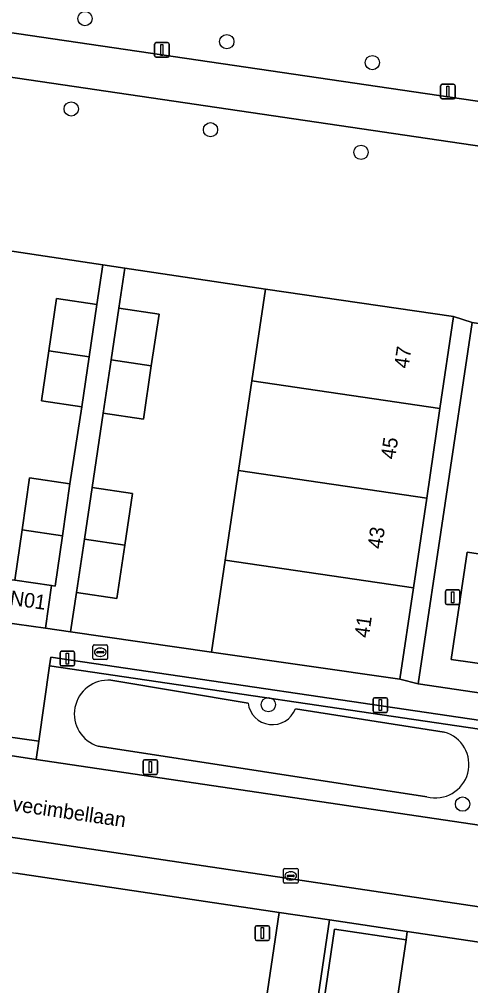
# Model space of a CAD drawing. Extents: x 164148 to 165261, y 382513 to 383432.
# Drawn here: x 164492.6 to 164523.5, y 383179.3 to 383245.5 of the extents above; entities that cross this region are included whole.
import ezdxf

# ---------------------------------------------------------------- set-up
doc = ezdxf.new("R2010")
doc.units = 0
for name, color, linetype in [('IMGEO_Boom', 7, 'Continuous'), ('IMGEO_Brandkraan', 7, 'Continuous'), ('IMGEO_Erf', 7, 'Continuous'), ('IMGEO_Fietspad_gesloten', 7, 'Continuous'), ('IMGEO_Greppel_droge_sloot', 7, 'Continuous'), ('IMGEO_Groenvoorziening', 7, 'Continuous'), ('IMGEO_Haag', 7, 'Continuous'), ('IMGEO_Kolk', 7, 'Continuous'), ('IMGEO_Lichtmast', 7, 'Continuous'), ('IMGEO_Muur', 7, 'Continuous'), ('IMGEO_Openbare_ruimte_label', 7, 'Continuous'), ('IMGEO_Pand', 7, 'Continuous'), ('IMGEO_Pand_nummerreeks', 7, 'Continuous'), ('IMGEO_Parkeervlak_open', 7, 'Continuous'), ('IMGEO_Rijbaan_lokaal_open', 7, 'Continuous'), ('IMGEO_Verkeersbordpaal', 7, 'Continuous'), ('IMGEO_Voetpad_gesloten', 7, 'Continuous'), ('IMGEO_Voetpad_open', 7, 'Continuous')]:
    doc.layers.add(name, color=color, linetype=linetype)

msp = doc.modelspace()

# ---------------------------------------------------------------- linework, layer by layer
at = {"layer": 'IMGEO_Boom'}
for centre in [(164497.109, 383245.502), (164506.797, 383243.923), (164516.747, 383242.489), (164496.169, 383239.32), (164505.687, 383237.896), (164515.974, 383236.352), (164509.641, 383198.563), (164522.913, 383191.759)]:
    msp.add_circle(centre, 0.489, dxfattribs=at)
at = {"layer": 'IMGEO_Brandkraan'}
for p, q in [((164497.657, 383201.722), (164497.657, 383202.574)), ((164497.732, 383202.648), (164498.584, 383202.648)), ((164498.145, 383202.428), (164498.17, 383202.428)), ((164498.658, 383202.574), (164498.658, 383201.722)), ((164498.584, 383201.648), (164497.732, 383201.648)), ((164497.916, 383202.142), (164497.916, 383202.154)), ((164498.354, 383202.105), (164497.956, 383202.105)), ((164497.959, 383202.191), (164498.357, 383202.191)), ((164498.168, 383201.868), (164498.143, 383201.868)), ((164498.4, 383202.154), (164498.4, 383202.142))]:
    msp.add_line(p, q, dxfattribs=at)
for points in [[(164497.657, 383201.722), (164497.657, 383202.574)], [(164497.732, 383202.648), (164498.584, 383202.648)], [(164498.658, 383202.574), (164498.658, 383201.722)], [(164498.584, 383201.648), (164497.732, 383201.648)]]:
    msp.add_lwpolyline(points, dxfattribs=at)
for centre, radius, start, end in [((164497.734, 383202.572), 0.0765, 91.55205, 178.44795), ((164497.734, 383202.572), 0.0765, 91.55205, 178.44795), ((164498.582, 383202.572), 0.0765, 1.55205, 88.44795), ((164498.582, 383202.572), 0.0765, 1.55205, 88.44795), ((164497.734, 383201.724), 0.0765, 181.55205, 268.44795), ((164497.734, 383201.724), 0.0765, 181.55205, 268.44795), ((164497.956, 383202.151), 0.0403, 85.87752, 175.75265), ((164497.953, 383202.141), 0.0366, 178.93798, 274.71019), ((164498.357, 383202.148), 0.043, 264.86636, 352.45326), ((164498.361, 383202.153), 0.0386, 1.73085, 96.63898), ((164498.582, 383201.724), 0.0765, 271.55205, 358.44795), ((164498.582, 383201.724), 0.0765, 271.55205, 358.44795)]:
    msp.add_arc(centre, radius, start, end, dxfattribs=at)
for centre, major_axis, ratio, start_param, end_param in [((164498.144, 383202.148), (-0.387, 0.002), 0.722429, 4.712389, 7.853982), ((164498.169, 383202.148), (-0.39, 0.002), 0.717154, 1.570796, 4.712389)]:
    msp.add_ellipse(centre, major_axis=major_axis, ratio=ratio, start_param=start_param, end_param=end_param, dxfattribs=at)
at = {"layer": 'IMGEO_Erf'}
for points in [[(164494.137, 383219.343), (164494.645, 383222.776), (164495.172, 383226.342), (164497.93, 383225.935), (164498.339, 383228.661), (164485.729, 383230.555), (164484.807, 383224.232), (164483.944, 383218.311), (164486.903, 383217.821), (164485.976, 383211.524), (164485.048, 383205.215), (164491.475, 383204.203), (164491.888, 383207.13), (164492.316, 383207.069), (164492.808, 383210.513), (164493.317, 383214.075), (164496.079, 383213.68), (164496.895, 383218.935)], [(164508.509, 383220.725), (164509.441, 383226.994), (164499.828, 383228.437), (164499.416, 383225.696), (164502.169, 383225.287), (164501.643, 383221.741), (164501.101, 383218.093), (164498.348, 383218.502), (164497.603, 383213.422), (164500.36, 383213.006), (164499.828, 383209.474), (164499.277, 383205.823), (164496.52, 383206.239), (164496.128, 383203.54), (164505.747, 383202.144), (164506.686, 383208.459), (164507.598, 383214.592)], [(164523.562, 383224.708), (164522.281, 383225.127), (164521.364, 383218.822), (164520.46, 383212.689), (164519.557, 383206.554), (164518.636, 383200.305), (164519.882, 383199.998)]]:
    msp.add_lwpolyline(points, close=True, dxfattribs=at)
msp.add_lwpolyline([(164553.746, 383177.932), (164540.017, 383179.939), (164519.135, 383183.048), (164519.048, 383182.465), (164517.895, 383174.707)], dxfattribs=at)
at = {"layer": 'IMGEO_Fietspad_gesloten'}
for points in [[(164412.392, 383256.302), (164410.253, 383256.618), (164363.243, 383263.551), (164361.319, 383263.835), (164322.847, 383269.509), (164297.994, 383273.175), (164298.515, 383270.074), (164322.366, 383266.481), (164324.331, 383266.264), (164405.939, 383254.161), (164407.972, 383253.915), (164472.414, 383244.404), (164474.369, 383244.09), (164540.938, 383234.279), (164542.964, 383233.969), (164588.572, 383227.202), (164590.192, 383226.957), (164594.42, 383226.319)], [(164593.829, 383229.46), (164588.82, 383230.206), (164587.504, 383230.395), (164581.38, 383231.31), (164530.74, 383238.876), (164528.693, 383239.15), (164524.55, 383239.761), (164471.929, 383247.522), (164469.921, 383247.818), (164412.392, 383256.302)]]:
    msp.add_lwpolyline(points, dxfattribs=at)
at = {"layer": 'IMGEO_Greppel_droge_sloot'}
for points in [[(164508.253, 383198.673), (164498.879, 383200.232)], [(164521.664, 383196.682), (164511.486, 383198.279)], [(164498.017, 383195.715), (164520.479, 383192.259)]]:
    msp.add_lwpolyline(points, dxfattribs=at)
for centre, radius, start, end in [((164498.694, 383197.927), 2.313, 85.40882, 252.98295), ((164509.917, 383198.869), 1.676, 186.70022, 339.40323), ((164521.057, 383194.474), 2.29, 255.36717, 74.6362)]:
    msp.add_arc(centre, radius, start, end, dxfattribs=at)
at = {"layer": 'IMGEO_Groenvoorziening'}
for points in [[(164530.556, 383251.332), (164525.253, 383252.095), (164527.632, 383268.277), (164524.124, 383268.791), (164521.721, 383253.116), (164476.605, 383259.774), (164478.889, 383275.465), (164475.77, 383275.927), (164471.929, 383247.522), (164524.55, 383239.761), (164528.693, 383239.15)], [(164540.938, 383234.279), (164474.369, 383244.09), (164473.784, 383239.878), (164475.752, 383239.581), (164474.664, 383231.95), (164475.847, 383231.993), (164485.729, 383230.555), (164498.339, 383228.661), (164499.828, 383228.437), (164509.441, 383226.994), (164522.281, 383225.127), (164523.562, 383224.708), (164525.491, 383224.423), (164530.235, 383223.716), (164536.41, 383222.814), (164541.102, 383222.137), (164541.721, 383225.968), (164539.787, 383226.205)], [(164526.327, 383197.159), (164494.769, 383201.802), (164494.684, 383201.208), (164526.238, 383196.566)], [(164526.238, 383196.566), (164494.684, 383201.208), (164493.949, 383196.067), (164493.77, 383194.815), (164525.275, 383190.131), (164525.45, 383191.3)], [(164509.556, 383155.009), (164510.019, 383154.941), (164514.153, 383183.206), (164519.048, 383182.465), (164519.135, 383183.048), (164513.815, 383183.84)], [(164510.019, 383154.941), (164514.861, 383154.235), (164515.497, 383158.557), (164516.695, 383166.636), (164517.895, 383174.707), (164519.048, 383182.465), (164514.153, 383183.206)]]:
    msp.add_lwpolyline(points, close=True, dxfattribs=at)
for points in [[(164498.879, 383200.232), (164508.253, 383198.673)], [(164511.486, 383198.279), (164521.664, 383196.682)], [(164520.479, 383192.259), (164498.017, 383195.715)], [(164492.441, 383154.698), (164494.054, 383165.655), (164493.459, 383165.742), (164494.111, 383169.655), (164497.732, 383169.088), (164497.639, 383168.449), (164501.839, 383167.764), (164501.914, 383168.278), (164506.54, 383167.546), (164505.591, 383161.535), (164504.784, 383161.653), (164504.121, 383157.056), (164506.288, 383156.657), (164510.374, 383184.352), (164492.391, 383187.03)]]:
    msp.add_lwpolyline(points, dxfattribs=at)
for centre, radius, start, end in [((164498.694, 383197.927), 2.313, 85.40882, 252.98295), ((164509.917, 383198.869), 1.676, 186.70022, 339.40323), ((164521.057, 383194.474), 2.29, 255.36717, 74.6362)]:
    msp.add_arc(centre, radius, start, end, dxfattribs=at)
at = {"layer": 'IMGEO_Haag'}
for points in [[(164526.327, 383197.159), (164494.769, 383201.802), (164494.684, 383201.208), (164526.238, 383196.566)], [(164509.556, 383155.009), (164510.019, 383154.941), (164514.153, 383183.206), (164519.048, 383182.465), (164519.135, 383183.048), (164513.815, 383183.84)]]:
    msp.add_lwpolyline(points, close=True, dxfattribs=at)
at = {"layer": 'IMGEO_Kolk'}
for p, q in [((164510.666, 383186.422), (164510.666, 383187.274)), ((164510.741, 383187.348), (164511.593, 383187.348)), ((164511.154, 383187.128), (164511.179, 383187.128)), ((164511.667, 383187.274), (164511.667, 383186.422)), ((164510.925, 383186.842), (164510.925, 383186.854)), ((164511.363, 383186.805), (164510.965, 383186.805)), ((164510.968, 383186.891), (164511.366, 383186.891)), ((164511.177, 383186.568), (164511.152, 383186.568)), ((164511.409, 383186.854), (164511.409, 383186.842)), ((164511.593, 383186.348), (164510.741, 383186.348))]:
    msp.add_line(p, q, dxfattribs=at)
for points in [[(164510.666, 383186.422), (164510.666, 383187.274)], [(164510.741, 383187.348), (164511.593, 383187.348)], [(164511.667, 383187.274), (164511.667, 383186.422)], [(164511.593, 383186.348), (164510.741, 383186.348)]]:
    msp.add_lwpolyline(points, dxfattribs=at)
for centre, radius, start, end in [((164510.743, 383187.272), 0.0765, 91.55205, 178.44795), ((164510.743, 383187.272), 0.0765, 91.55205, 178.44795), ((164511.591, 383187.272), 0.0765, 1.55205, 88.44795), ((164511.591, 383187.272), 0.0765, 1.55205, 88.44795), ((164510.743, 383186.424), 0.0765, 181.55205, 268.44795), ((164510.743, 383186.424), 0.0765, 181.55205, 268.44795), ((164510.965, 383186.851), 0.0403, 85.87752, 175.75265), ((164510.962, 383186.841), 0.0366, 178.93798, 274.71019), ((164511.366, 383186.848), 0.043, 264.86636, 352.45326), ((164511.37, 383186.853), 0.0386, 1.73085, 96.63898), ((164511.591, 383186.424), 0.0765, 271.55205, 358.44795), ((164511.591, 383186.424), 0.0765, 271.55205, 358.44795)]:
    msp.add_arc(centre, radius, start, end, dxfattribs=at)
for centre, major_axis, ratio, start_param, end_param in [((164511.153, 383186.848), (-0.387, 0.002), 0.722429, 4.712389, 7.853982), ((164511.178, 383186.848), (-0.39, 0.002), 0.717154, 1.570796, 4.712389)]:
    msp.add_ellipse(centre, major_axis=major_axis, ratio=ratio, start_param=start_param, end_param=end_param, dxfattribs=at)
at = {"layer": 'IMGEO_Lichtmast'}
for p, q in [((164501.869, 383242.958), (164501.869, 383243.758)), ((164501.869, 383243.758), (164501.869, 383242.958)), ((164501.969, 383243.858), (164502.759, 383243.858)), ((164502.759, 383243.858), (164501.969, 383243.858)), ((164502.859, 383243.758), (164502.859, 383242.958)), ((164502.859, 383242.958), (164502.859, 383243.758)), ((164502.759, 383242.858), (164501.969, 383242.858)), ((164501.969, 383242.858), (164502.759, 383242.858)), ((164521.412, 383240.108), (164521.412, 383240.908)), ((164521.412, 383240.908), (164521.412, 383240.108)), ((164521.512, 383241.008), (164522.302, 383241.008)), ((164522.302, 383241.008), (164521.512, 383241.008)), ((164522.402, 383240.908), (164522.402, 383240.108)), ((164522.402, 383240.108), (164522.402, 383240.908)), ((164522.302, 383240.008), (164521.512, 383240.008)), ((164521.512, 383240.008), (164522.302, 383240.008)), ((164521.739, 383205.513), (164521.739, 383206.313)), ((164521.739, 383206.313), (164521.739, 383205.513)), ((164521.839, 383206.413), (164522.629, 383206.413)), ((164522.629, 383206.413), (164521.839, 383206.413)), ((164522.729, 383206.313), (164522.729, 383205.513)), ((164522.729, 383205.513), (164522.729, 383206.313)), ((164522.629, 383205.413), (164521.839, 383205.413)), ((164521.839, 383205.413), (164522.629, 383205.413)), ((164495.408, 383201.312), (164495.408, 383202.112)), ((164495.408, 383202.112), (164495.408, 383201.312)), ((164495.508, 383202.212), (164496.298, 383202.212)), ((164496.298, 383202.212), (164495.508, 383202.212)), ((164496.398, 383202.112), (164496.398, 383201.312)), ((164496.398, 383201.312), (164496.398, 383202.112)), ((164496.298, 383201.212), (164495.508, 383201.212)), ((164495.508, 383201.212), (164496.298, 383201.212)), ((164516.899, 383199.034), (164517.689, 383199.034)), ((164517.689, 383199.034), (164516.899, 383199.034)), ((164516.799, 383198.134), (164516.799, 383198.934)), ((164516.799, 383198.934), (164516.799, 383198.134)), ((164517.789, 383198.934), (164517.789, 383198.134)), ((164517.789, 383198.134), (164517.789, 383198.934)), ((164517.689, 383198.034), (164516.899, 383198.034)), ((164516.899, 383198.034), (164517.689, 383198.034)), ((164501.085, 383193.893), (164501.085, 383194.693)), ((164501.085, 383194.693), (164501.085, 383193.893)), ((164501.185, 383194.793), (164501.975, 383194.793)), ((164501.975, 383194.793), (164501.185, 383194.793)), ((164502.075, 383194.693), (164502.075, 383193.893)), ((164502.075, 383193.893), (164502.075, 383194.693)), ((164501.975, 383193.793), (164501.185, 383193.793)), ((164501.185, 383193.793), (164501.975, 383193.793))]:
    msp.add_line(p, q, dxfattribs=at)
for points in [[(164502.289, 383243.733), (164502.439, 383243.733), (164502.439, 383242.983), (164502.289, 383242.983), (164502.289, 383243.733)], [(164521.832, 383240.883), (164521.982, 383240.883), (164521.982, 383240.133), (164521.832, 383240.133), (164521.832, 383240.883)], [(164522.159, 383206.288), (164522.309, 383206.288), (164522.309, 383205.538), (164522.159, 383205.538), (164522.159, 383206.288)], [(164495.828, 383202.087), (164495.978, 383202.087), (164495.978, 383201.337), (164495.828, 383201.337), (164495.828, 383202.087)], [(164517.219, 383198.909), (164517.369, 383198.909), (164517.369, 383198.159), (164517.219, 383198.159), (164517.219, 383198.909)], [(164501.505, 383194.668), (164501.655, 383194.668), (164501.655, 383193.918), (164501.505, 383193.918), (164501.505, 383194.668)]]:
    msp.add_lwpolyline(points, dxfattribs=at)
for centre, start, end in [((164501.969, 383243.758), 90, 180), ((164501.969, 383243.758), 90, 180), ((164502.759, 383243.758), 0, 90), ((164502.759, 383243.758), 360, 90), ((164501.969, 383242.958), 180, 270), ((164501.969, 383242.958), 180, 270), ((164502.759, 383242.958), 270, 0), ((164502.759, 383242.958), 270, 0), ((164521.512, 383240.908), 90, 180), ((164521.512, 383240.908), 90, 180), ((164522.302, 383240.908), 0, 90), ((164522.302, 383240.908), 360, 90), ((164521.512, 383240.108), 180, 270), ((164521.512, 383240.108), 180, 270), ((164522.302, 383240.108), 270, 0), ((164522.302, 383240.108), 270, 0), ((164521.839, 383206.313), 90, 180), ((164521.839, 383206.313), 90, 180), ((164522.629, 383206.313), 0, 90), ((164522.629, 383206.313), 360, 90), ((164521.839, 383205.513), 180, 270), ((164521.839, 383205.513), 180, 270), ((164522.629, 383205.513), 270, 0), ((164522.629, 383205.513), 270, 0), ((164495.508, 383202.112), 90, 180), ((164495.508, 383202.112), 90, 180), ((164496.298, 383202.112), 0, 90), ((164496.298, 383202.112), 360, 90), ((164495.508, 383201.312), 180, 270), ((164495.508, 383201.312), 180, 270), ((164496.298, 383201.312), 270, 0), ((164496.298, 383201.312), 270, 0), ((164516.899, 383198.934), 90, 180), ((164516.899, 383198.934), 90, 180), ((164517.689, 383198.934), 0, 90), ((164517.689, 383198.934), 360, 90), ((164516.899, 383198.134), 180, 270), ((164516.899, 383198.134), 180, 270), ((164517.689, 383198.134), 270, 0), ((164517.689, 383198.134), 270, 0), ((164501.185, 383194.693), 90, 180), ((164501.185, 383194.693), 90, 180), ((164501.975, 383194.693), 0, 90), ((164501.975, 383194.693), 360, 90), ((164501.185, 383193.893), 180, 270), ((164501.185, 383193.893), 180, 270), ((164501.975, 383193.893), 270, 0), ((164501.975, 383193.893), 270, 0)]:
    msp.add_arc(centre, 0.1, start, end, dxfattribs=at)
at = {"layer": 'IMGEO_Muur'}
for points in [[(164485.729, 383230.555), (164509.441, 383226.994)], [(164494.405, 383203.79), (164505.747, 383202.144)], [(164517.895, 383174.707), (164519.048, 383182.465)], [(164519.048, 383182.465), (164519.135, 383183.048)]]:
    msp.add_lwpolyline(points, dxfattribs=at)
at = {"layer": 'IMGEO_Pand'}
for points in [[(164521.364, 383218.822), (164522.281, 383225.127), (164509.441, 383226.994), (164508.509, 383220.725)], [(164494.645, 383222.776), (164497.402, 383222.368), (164497.93, 383225.935), (164495.172, 383226.342)], [(164498.89, 383222.148), (164501.643, 383221.741), (164502.169, 383225.287), (164499.416, 383225.696)], [(164494.645, 383222.776), (164494.137, 383219.343), (164496.895, 383218.935), (164497.402, 383222.368)], [(164498.89, 383222.148), (164498.348, 383218.502), (164501.101, 383218.093), (164501.643, 383221.741)], [(164507.598, 383214.592), (164520.46, 383212.689), (164521.364, 383218.822), (164508.509, 383220.725)], [(164519.557, 383206.554), (164520.46, 383212.689), (164507.598, 383214.592), (164506.686, 383208.459)], [(164492.808, 383210.513), (164495.568, 383210.105), (164496.079, 383213.68), (164493.317, 383214.075)], [(164497.069, 383209.882), (164499.828, 383209.474), (164500.36, 383213.006), (164497.603, 383213.422)], [(164492.808, 383210.513), (164492.316, 383207.069), (164494.818, 383206.716), (164495.079, 383206.679), (164495.568, 383210.105)], [(164497.069, 383209.882), (164496.52, 383206.239), (164499.277, 383205.823), (164499.828, 383209.474)], [(164519.557, 383206.554), (164506.686, 383208.459), (164505.747, 383202.144), (164518.636, 383200.305)], [(164494.818, 383206.716), (164492.316, 383207.069), (164491.888, 383207.13), (164491.475, 383204.203), (164494.405, 383203.79)]]:
    msp.add_lwpolyline(points, close=True, dxfattribs=at)
at = {"layer": 'IMGEO_Parkeervlak_open'}
msp.add_lwpolyline([(164527.415, 383208.387), (164523.231, 383208.997), (164522.135, 383201.66), (164526.356, 383201.065)], dxfattribs=at)
at = {"layer": 'IMGEO_Rijbaan_lokaal_open'}
msp.add_lwpolyline([(164525.275, 383190.131), (164493.77, 383194.815), (164490.177, 383195.349), (164485.446, 383196.052), (164484.669, 383190.59), (164539.055, 383182.494), (164551.499, 383180.681), (164552.308, 383186.169), (164546.705, 383186.982), (164543.455, 383187.453), (164531.351, 383189.228)], close=True, dxfattribs=at)
at = {"layer": 'IMGEO_Verkeersbordpaal'}
for p, q in [((164508.737, 383182.531), (164508.737, 383183.331)), ((164508.737, 383183.331), (164508.737, 383182.531)), ((164508.837, 383183.431), (164509.627, 383183.431)), ((164509.627, 383183.431), (164508.837, 383183.431)), ((164509.727, 383183.331), (164509.727, 383182.531)), ((164509.727, 383182.531), (164509.727, 383183.331)), ((164509.627, 383182.431), (164508.837, 383182.431)), ((164508.837, 383182.431), (164509.627, 383182.431))]:
    msp.add_line(p, q, dxfattribs=at)
msp.add_lwpolyline([(164509.157, 383183.306), (164509.307, 383183.306), (164509.307, 383182.556), (164509.157, 383182.556), (164509.157, 383183.306)], dxfattribs=at)
for centre, start, end in [((164508.837, 383183.331), 90, 180), ((164508.837, 383183.331), 90, 180), ((164509.627, 383183.331), 0, 90), ((164509.627, 383183.331), 360, 90), ((164508.837, 383182.531), 180, 270), ((164508.837, 383182.531), 180, 270), ((164509.627, 383182.531), 270, 0), ((164509.627, 383182.531), 270, 0)]:
    msp.add_arc(centre, 0.1, start, end, dxfattribs=at)
at = {"layer": 'IMGEO_Voetpad_gesloten'}
msp.add_lwpolyline([(164491.665, 383033.898), (164491.71, 383034.202), (164493.699, 383047.666), (164493.959, 383049.428), (164497.447, 383073.037), (164497.73, 383074.954), (164501.393, 383099.746), (164501.656, 383101.529), (164505.343, 383126.485), (164505.608, 383128.283), (164509.271, 383153.078), (164509.556, 383155.009), (164513.815, 383183.84), (164510.374, 383184.352), (164506.288, 383156.657), (164504.121, 383157.056), (164503.159, 383150.601), (164505.315, 383150.188), (164503.371, 383137.18), (164501.175, 383137.563), (164500.185, 383130.675), (164502.37, 383130.298), (164489.692, 383044.763), (164488.159, 383034.419)], close=True, dxfattribs=at)
at = {"layer": 'IMGEO_Voetpad_open'}
for points in [[(164498.348, 383218.502), (164498.89, 383222.148), (164499.416, 383225.696), (164499.828, 383228.437), (164498.339, 383228.661), (164497.93, 383225.935), (164497.402, 383222.368), (164496.895, 383218.935), (164496.079, 383213.68), (164495.568, 383210.105), (164495.079, 383206.679), (164494.818, 383206.716), (164494.405, 383203.79), (164496.128, 383203.54), (164496.52, 383206.239), (164497.069, 383209.882), (164497.603, 383213.422)], [(164494.769, 383201.802), (164526.327, 383197.159), (164526.18, 383199.06), (164519.882, 383199.998), (164518.636, 383200.305), (164505.747, 383202.144), (164496.128, 383203.54), (164494.405, 383203.79), (164491.475, 383204.203), (164485.048, 383205.215), (164472.16, 383207.129), (164470.892, 383207.305), (164464.719, 383208.19), (164463.935, 383206.398), (164491.218, 383202.312), (164491.129, 383201.718), (164490.359, 383196.569), (164493.949, 383196.067), (164494.684, 383201.208)], [(164493.77, 383194.815), (164493.949, 383196.067), (164490.359, 383196.569), (164490.177, 383195.349)]]:
    msp.add_lwpolyline(points, close=True, dxfattribs=at)
for points in [[(164528.83, 383217.954), (164524.63, 383218.587), (164525.491, 383224.423), (164523.562, 383224.708), (164519.882, 383199.998), (164526.18, 383199.06)], [(164526.356, 383201.065), (164522.135, 383201.66), (164523.231, 383208.997), (164527.415, 383208.387)], [(164554.231, 383180.241), (164551.499, 383180.681), (164539.055, 383182.494), (164484.669, 383190.59)], [(164482.417, 383188.515), (164492.391, 383187.03), (164510.374, 383184.352), (164513.815, 383183.84), (164519.135, 383183.048), (164540.017, 383179.939), (164553.746, 383177.932)]]:
    msp.add_lwpolyline(points, dxfattribs=at)

# ---------------------------------------------------------------- texts
at = {"layer": 'IMGEO_Openbare_ruimte_label'}
msp.add_text('Klavecimbellaan', height=1, rotation=351.65913, dxfattribs=at).set_placement((164490.195, 383191.583))
at = {"layer": 'IMGEO_Pand_nummerreeks'}
for s, rotation, p in [('47', 81.72057, (164519.21, 383221.522)), ('45', 81.62146, (164518.299, 383215.308)), ('43', 81.62146, (164517.396, 383209.174)), ('39/N01', 351.9409, (164490.091, 383205.653)), ('41', 81.62146, (164516.5, 383203.091))]:
    msp.add_text(s, height=1, rotation=rotation, dxfattribs=at).set_placement(p)

doc.saveas('drawing.dxf')
